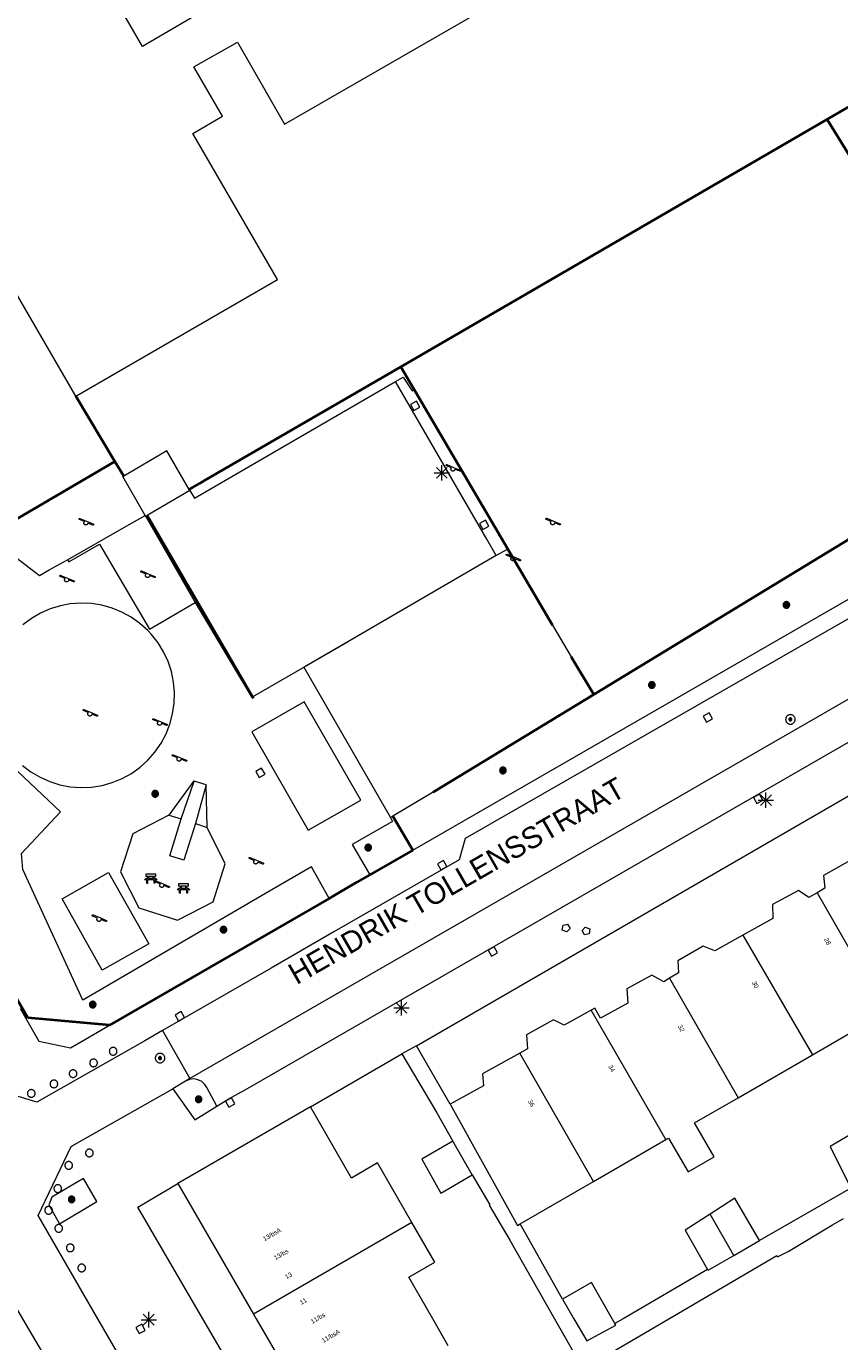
# Model space of a CAD drawing. Header units: metres. Extents: x 135779 to 137489, y 452643 to 455118.
# Tile 350 of 489: x 136446 to 136499, y 454599 to 454684. Entities that reach past the tile are written whole.
import ezdxf
from ezdxf.enums import TextEntityAlignment as Align

# ---------------------------------------------------------------- set-up
doc = ezdxf.new("R2010")
doc.units = ezdxf.units.M
doc.linetypes.add('DGN_Style_4', pattern=[89.853097, 44.898487, -22.449243, 0.056123, -22.449243])
for name, color, linetype, lineweight in [('KTop_BTD_Groenvoorziening', 62, 'Continuous', 13), ('KTop_BTD_Groenvoorziening_gras- en kruidachtigen', 62, 'Continuous', 13), ('KTop_BTD_Groenvoorziening_heesters', 62, 'Continuous', 13), ('KTop_NAR_Huisnummer tijdelijk (t)', 7, 'Continuous', 13), ('KTop_ORL_Weg_Straatnaam (t)', 7, 'Continuous', 13), ('KTop_OTD_Gesloten verharding', 15, 'Continuous', 13), ('KTop_OTD_Open verharding', 15, 'Continuous', 13), ('KTop_PAL_Afsluitpaal', 222, 'Continuous', 13), ('KTop_PAL_Lichtmast', 40, 'Continuous', 13), ('KTop_PND_Grondvlaksituatie van BAG-pand [tachy]', 1, 'Continuous', 13), ('KTop_PND_Pandscheiding', 40, 'Continuous', 13), ('KTop_PUT_Brandkraan of -put', 1, 'Continuous', 13), ('KTop_PUT_Inspectie- of rioolput', 15, 'Continuous', 13), ('KTop_PUT_Kolk', 15, 'Continuous', 13), ('KTop_SHD_Hek (l)', 15, 'DGN_Style_4', 40), ('KTop_SHD_Muur', 15, 'Continuous', 13), ('KTop_STM_Bank', 40, 'Continuous', 13), ('KTop_STM_Speelvoorziening', 40, 'Continuous', 13), ('KTop_VGO_Boom', 92, 'Continuous', 13), ('KTop_WGD_Parkeervlak', 251, 'Continuous', 13), ('KTop_WGD_Rijbaan_Lokale weg', 251, 'Continuous', 13), ('KTop_WGD_Rijbaan_Lokale weg_verkeersdrempel', 40, 'Continuous', 13), ('KTop_WGD_Voetpad', 251, 'Continuous', 13)]:
    doc.layers.add(name, color=color, linetype=linetype, lineweight=lineweight)
doc.styles.add('Style-ROVU', font='ROVU.shx')
doc.styles.add('Style-ROVUCURSIEF', font='ROVUCURSIEF.shx')

# ---------------------------------------------------------------- blocks, each defined once
blk = doc.blocks.new('PAL_Lichtmast')
at = {"layer": 'KTop_PAL_Lichtmast'}
for p, q in [((-0.354, -0.354), (0.354, 0.354)), ((0.354, -0.354), (-0.354, 0.354)), ((0, -0.5), (0, 0.5)), ((-0.5, 0), (0.5, 0))]:
    blk.add_line(p, q, dxfattribs=at)
blk = doc.blocks.new('PAL_Afsluitpaal')
at = {"layer": 'KTop_PAL_Afsluitpaal', "flags": 128}
blk.add_lwpolyline([(0.25, 0), (0.249, 0.026), (0.245, 0.052), (0.238, 0.077), (0.228, 0.102), (0.217, 0.125), (0.202, 0.147), (0.186, 0.167), (0.167, 0.186), (0.147, 0.202), (0.125, 0.217), (0.102, 0.228), (0.077, 0.238), (0.052, 0.245), (0.026, 0.249), (0, 0.25), (-0.026, 0.249), (-0.052, 0.245), (-0.077, 0.238), (-0.102, 0.228), (-0.125, 0.217), (-0.147, 0.202), (-0.167, 0.186), (-0.186, 0.167), (-0.202, 0.147), (-0.217, 0.125), (-0.228, 0.102), (-0.238, 0.077), (-0.245, 0.052), (-0.249, 0.026), (-0.25, 0), (-0.249, -0.026), (-0.245, -0.052), (-0.238, -0.077), (-0.228, -0.102), (-0.217, -0.125), (-0.202, -0.147), (-0.186, -0.167), (-0.167, -0.186), (-0.147, -0.202), (-0.125, -0.217), (-0.102, -0.228), (-0.077, -0.238), (-0.052, -0.245), (-0.026, -0.249), (0, -0.25), (0.026, -0.249), (0.052, -0.245), (0.077, -0.238), (0.102, -0.228), (0.125, -0.217), (0.147, -0.202), (0.167, -0.186), (0.186, -0.167), (0.202, -0.147), (0.217, -0.125), (0.228, -0.102), (0.238, -0.077), (0.245, -0.052), (0.249, -0.026), (0.25, 0)], dxfattribs=at)
blk = doc.blocks.new('PUT_Brandkraan_of_-put')
at = {"layer": 'KTop_PUT_Brandkraan of -put'}
for p, q in [((-0.25, 0.034), (0, 0.25)), ((-0.158, -0.25), (-0.25, 0.034)), ((0, 0.25), (0.25, 0.033)), ((0.25, 0.033), (0.158, -0.25)), ((0.158, -0.25), (-0.158, -0.25))]:
    blk.add_line(p, q, dxfattribs=at)
blk = doc.blocks.new('PUT_Inspectie-_of_rioolput')
at = {"layer": 'KTop_PUT_Inspectie- of rioolput', "flags": 128}
for points in [[(0.31, 0), (0.308, 0.032), (0.303, 0.064), (0.294, 0.095), (0.283, 0.126), (0.268, 0.155), (0.25, 0.182), (0.23, 0.207), (0.207, 0.23), (0.182, 0.25), (0.154, 0.268), (0.126, 0.283), (0.095, 0.294), (0.064, 0.303), (0.032, 0.308), (0, 0.309), (-0.032, 0.308), (-0.064, 0.303), (-0.096, 0.294), (-0.126, 0.283), (-0.155, 0.268), (-0.182, 0.25), (-0.207, 0.23), (-0.23, 0.207), (-0.25, 0.182), (-0.268, 0.154), (-0.283, 0.126), (-0.294, 0.095), (-0.303, 0.064), (-0.308, 0.032), (-0.309, 0), (-0.308, -0.032), (-0.303, -0.064), (-0.294, -0.096), (-0.283, -0.126), (-0.268, -0.155), (-0.25, -0.182), (-0.23, -0.207), (-0.207, -0.23), (-0.182, -0.25), (-0.155, -0.268), (-0.126, -0.283), (-0.096, -0.294), (-0.064, -0.303), (-0.032, -0.308), (0, -0.309), (0.032, -0.308), (0.064, -0.303), (0.095, -0.294), (0.126, -0.283), (0.155, -0.268), (0.182, -0.25), (0.207, -0.23), (0.23, -0.207), (0.25, -0.182), (0.268, -0.155), (0.283, -0.126), (0.294, -0.096), (0.303, -0.064), (0.308, -0.032), (0.31, 0)], [(0.095, 0), (0.094, 0.009), (0.092, 0.019), (0.09, 0.029), (0.086, 0.038), (0.082, 0.047), (0.076, 0.055), (0.07, 0.063), (0.063, 0.07), (0.055, 0.076), (0.047, 0.082), (0.038, 0.086), (0.029, 0.09), (0.019, 0.092), (0.009, 0.094), (0, 0.094), (-0.01, 0.094), (-0.02, 0.092), (-0.029, 0.09), (-0.039, 0.086), (-0.048, 0.082), (-0.056, 0.076), (-0.064, 0.07), (-0.071, 0.063), (-0.077, 0.055), (-0.082, 0.047), (-0.087, 0.038), (-0.09, 0.029), (-0.093, 0.019), (-0.094, 0.009), (-0.095, 0), (-0.094, -0.01), (-0.093, -0.02), (-0.09, -0.029), (-0.087, -0.039), (-0.082, -0.048), (-0.077, -0.056), (-0.071, -0.064), (-0.064, -0.071), (-0.056, -0.077), (-0.047, -0.082), (-0.039, -0.087), (-0.029, -0.09), (-0.02, -0.093), (-0.01, -0.094), (0, -0.095), (0.009, -0.094), (0.019, -0.093), (0.029, -0.09), (0.038, -0.087), (0.047, -0.082), (0.055, -0.077), (0.063, -0.071), (0.07, -0.064), (0.076, -0.056), (0.082, -0.047), (0.086, -0.039), (0.09, -0.029), (0.092, -0.02), (0.094, -0.01), (0.095, 0)], [(0.035, 0), (0.034, 0.003), (0.034, 0.007), (0.033, 0.01), (0.031, 0.014), (0.03, 0.017), (0.028, 0.02), (0.026, 0.023), (0.023, 0.026), (0.02, 0.028), (0.017, 0.03), (0.014, 0.031), (0.01, 0.033), (0.007, 0.034), (0.003, 0.034), (0, 0.034), (-0.004, 0.034), (-0.007, 0.034), (-0.011, 0.033), (-0.014, 0.031), (-0.018, 0.03), (-0.021, 0.028), (-0.023, 0.026), (-0.026, 0.023), (-0.028, 0.02), (-0.03, 0.017), (-0.032, 0.014), (-0.033, 0.01), (-0.034, 0.007), (-0.035, 0.003), (-0.035, 0), (-0.035, -0.004), (-0.034, -0.007), (-0.033, -0.011), (-0.032, -0.014), (-0.03, -0.018), (-0.028, -0.021), (-0.026, -0.023), (-0.023, -0.026), (-0.021, -0.028), (-0.017, -0.03), (-0.014, -0.032), (-0.011, -0.033), (-0.007, -0.034), (-0.004, -0.035), (0, -0.035), (0.003, -0.035), (0.007, -0.034), (0.01, -0.033), (0.014, -0.032), (0.017, -0.03), (0.02, -0.028), (0.023, -0.026), (0.026, -0.023), (0.028, -0.021), (0.03, -0.017), (0.031, -0.014), (0.033, -0.011), (0.034, -0.007), (0.034, -0.004), (0.035, 0)], [(0.01, 0.02), (0.007, 0.02), (0.005, 0.021), (0.003, 0.022), (0.001, 0.022), (-0.001, 0.022), (-0.004, 0.022), (-0.006, 0.021), (-0.008, 0.02), (-0.01, 0.019), (-0.012, 0.018), (-0.014, 0.017), (-0.016, 0.015), (-0.017, 0.013), (-0.019, 0.012), (-0.02, 0.009), (-0.021, 0.007), (-0.022, 0.005), (-0.022, 0.003), (-0.022, 0.001), (-0.022, -0.001), (-0.022, -0.004), (-0.022, -0.006), (-0.021, -0.008), (-0.02, -0.01), (-0.019, -0.012), (-0.017, -0.014), (-0.016, -0.016), (-0.014, -0.017), (-0.012, -0.019), (-0.01, -0.02), (-0.008, -0.021), (-0.006, -0.022), (-0.003, -0.022), (-0.001, -0.022), (0.001, -0.022), (0.003, -0.022), (0.005, -0.022), (0.008, -0.021), (0.01, -0.02), (0.012, -0.019), (0.014, -0.017), (0.015, -0.016), (0.017, -0.014), (0.018, -0.012), (0.02, -0.01), (0.02, -0.008), (0.021, -0.006), (0.022, -0.003), (0.022, -0.001), (0.022, 0.001), (0.022, 0.003), (0.021, 0.005), (0.02, 0.008), (0.019, 0.01), (0.018, 0.012), (0.017, 0.014), (0.015, 0.015), (0.013, 0.017), (0.012, 0.018), (0.01, 0.02)]]:
    blk.add_lwpolyline(points, dxfattribs=at)
blk = doc.blocks.new('PUT_Kolk')
at = {"layer": 'KTop_PUT_Kolk', "flags": 128}
blk.add_lwpolyline([(0.225, -0.225), (0.225, 0.225), (-0.225, 0.225), (-0.225, -0.225), (0.225, -0.225)], dxfattribs=at)
blk = doc.blocks.new('STM_Speelvoorziening')
at = {"layer": 'KTop_STM_Speelvoorziening'}
for p, q in [((-0.456, 0.218), (-0.455, 0.222)), ((-0.456, 0.214), (-0.456, 0.218)), ((-0.456, 0.21), (-0.456, 0.214)), ((-0.455, 0.206), (-0.456, 0.21)), ((-0.455, 0.222), (-0.454, 0.226)), ((-0.454, 0.202), (-0.455, 0.206)), ((-0.454, 0.226), (-0.453, 0.23)), ((-0.453, 0.198), (-0.454, 0.202)), ((-0.453, 0.23), (-0.451, 0.234)), ((-0.451, 0.194), (-0.453, 0.198)), ((-0.451, 0.234), (-0.449, 0.237)), ((-0.449, 0.19), (-0.451, 0.194)), ((-0.449, 0.237), (-0.446, 0.24)), ((-0.446, 0.187), (-0.449, 0.19)), ((-0.446, 0.24), (-0.443, 0.243)), ((-0.443, 0.184), (-0.446, 0.187)), ((-0.443, 0.243), (-0.44, 0.246)), ((-0.44, 0.182), (-0.443, 0.184)), ((-0.44, 0.246), (-0.436, 0.248)), ((-0.436, 0.179), (-0.44, 0.182)), ((-0.436, 0.248), (-0.433, 0.25)), ((-0.433, 0.178), (-0.436, 0.179)), ((-0.433, 0.25), (-0.429, 0.251)), ((-0.109, 0.044), (-0.433, 0.178)), ((-0.429, 0.251), (-0.425, 0.253)), ((-0.425, 0.253), (-0.421, 0.253)), ((-0.421, 0.253), (-0.417, 0.253)), ((-0.417, 0.253), (-0.412, 0.253)), ((-0.412, 0.253), (-0.408, 0.253)), ((-0.408, 0.253), (-0.404, 0.251)), ((-0.404, 0.251), (-0.402, 0.251)), ((-0.402, 0.251), (0.031, 0.072)), ((-0.14, -0.007), (-0.135, 0.006)), ((-0.135, 0.006), (-0.129, 0.018)), ((-0.129, 0.018), (-0.122, 0.029)), ((-0.122, 0.029), (-0.114, 0.04)), ((-0.114, 0.04), (-0.109, 0.044)), ((0.031, 0.072), (0.464, -0.106)), ((-0.146, -0.033), (-0.144, -0.02)), ((-0.146, -0.047), (-0.146, -0.033)), ((-0.146, -0.06), (-0.146, -0.047)), ((-0.144, -0.073), (-0.146, -0.06)), ((-0.144, -0.02), (-0.14, -0.007)), ((-0.14, -0.086), (-0.144, -0.073)), ((-0.135, -0.099), (-0.14, -0.086)), ((-0.129, -0.111), (-0.135, -0.099)), ((-0.122, -0.122), (-0.129, -0.111)), ((-0.114, -0.133), (-0.122, -0.122)), ((-0.104, -0.143), (-0.114, -0.133)), ((-0.093, -0.151), (-0.104, -0.143)), ((-0.082, -0.158), (-0.093, -0.151)), ((-0.07, -0.164), (-0.082, -0.158)), ((-0.057, -0.169), (-0.07, -0.164)), ((-0.044, -0.172), (-0.057, -0.169)), ((-0.031, -0.174), (-0.044, -0.172)), ((-0.017, -0.175), (-0.031, -0.174)), ((-0.004, -0.174), (-0.017, -0.175)), ((0.009, -0.172), (-0.004, -0.174)), ((0.022, -0.169), (0.009, -0.172)), ((0.035, -0.164), (0.022, -0.169)), ((0.047, -0.158), (0.035, -0.164)), ((0.058, -0.151), (0.047, -0.158)), ((0.069, -0.143), (0.058, -0.151)), ((0.078, -0.133), (0.069, -0.143)), ((0.086, -0.122), (0.078, -0.133)), ((0.094, -0.111), (0.086, -0.122)), ((0.1, -0.099), (0.094, -0.111)), ((0.105, -0.086), (0.1, -0.099)), ((0.108, -0.073), (0.105, -0.086)), ((0.11, -0.06), (0.108, -0.073)), ((0.112, -0.046), (0.11, -0.06)), ((0.434, -0.179), (0.112, -0.046)), ((0.439, -0.18), (0.434, -0.179)), ((0.443, -0.181), (0.439, -0.18)), ((0.447, -0.181), (0.443, -0.181)), ((0.451, -0.181), (0.447, -0.181)), ((0.455, -0.18), (0.451, -0.181)), ((0.459, -0.179), (0.455, -0.18)), ((0.463, -0.178), (0.459, -0.179)), ((0.467, -0.176), (0.463, -0.178)), ((0.464, -0.106), (0.467, -0.107)), ((0.467, -0.107), (0.47, -0.11)), ((0.47, -0.174), (0.467, -0.176)), ((0.47, -0.11), (0.474, -0.112)), ((0.474, -0.171), (0.47, -0.174)), ((0.474, -0.112), (0.477, -0.115)), ((0.477, -0.168), (0.474, -0.171)), ((0.477, -0.115), (0.479, -0.118)), ((0.479, -0.165), (0.477, -0.168)), ((0.479, -0.118), (0.481, -0.122)), ((0.481, -0.161), (0.479, -0.165)), ((0.481, -0.122), (0.483, -0.125)), ((0.483, -0.158), (0.481, -0.161)), ((0.483, -0.125), (0.485, -0.129)), ((0.485, -0.154), (0.483, -0.158)), ((0.485, -0.129), (0.486, -0.133)), ((0.486, -0.15), (0.485, -0.154)), ((0.486, -0.133), (0.486, -0.138)), ((0.486, -0.138), (0.487, -0.142)), ((0.487, -0.142), (0.486, -0.146)), ((0.486, -0.146), (0.486, -0.15))]:
    blk.add_line(p, q, dxfattribs=at)
blk = doc.blocks.new('STM_Bank')
at = {"layer": 'KTop_STM_Bank'}
for p, q in [((-0.416, -0.089), (-0.298, 0.019)), ((-0.298, 0.314), (0.298, 0.314)), ((-0.298, 0.143), (-0.298, 0.314)), ((-0.2, 0.143), (-0.298, 0.143)), ((-0.298, 0.019), (-0.2, 0.019)), ((-0.2, 0.019), (-0.2, 0.143)), ((0.157, 0.143), (-0.154, 0.143)), ((-0.154, 0.143), (-0.154, 0.019)), ((-0.154, 0.019), (0.157, 0.019)), ((0.157, 0.019), (0.157, 0.143)), ((0.298, 0.143), (0.203, 0.143)), ((0.203, 0.143), (0.203, 0.019)), ((0.203, 0.019), (0.298, 0.019)), ((0.298, 0.314), (0.298, 0.143)), ((0.298, 0.019), (0.416, -0.089)), ((-0.259, -0.089), (-0.416, -0.089)), ((-0.259, -0.315), (-0.259, -0.089)), ((-0.213, -0.315), (-0.259, -0.315)), ((0.216, -0.089), (-0.213, -0.089)), ((-0.213, -0.089), (-0.213, -0.315)), ((0.216, -0.305), (0.216, -0.089)), ((0.259, -0.305), (0.216, -0.305)), ((0.416, -0.089), (0.259, -0.089)), ((0.259, -0.089), (0.259, -0.305))]:
    blk.add_line(p, q, dxfattribs=at)
blk = doc.blocks.new('VGO_Boom')
at = {"layer": 'KTop_VGO_Boom', "flags": 128}
for points in [[(0.215, 0), (0.214, 0.022), (0.21, 0.045), (0.204, 0.066), (0.196, 0.087), (0.186, 0.108), (0.174, 0.126), (0.16, 0.144), (0.144, 0.16), (0.126, 0.174), (0.107, 0.186), (0.087, 0.196), (0.066, 0.204), (0.045, 0.21), (0.022, 0.214), (-0.001, 0.215), (-0.023, 0.214), (-0.045, 0.21), (-0.067, 0.204), (-0.088, 0.196), (-0.108, 0.186), (-0.127, 0.174), (-0.144, 0.16), (-0.16, 0.144), (-0.174, 0.126), (-0.187, 0.107), (-0.197, 0.087), (-0.205, 0.066), (-0.211, 0.045), (-0.214, 0.022), (-0.215, -0.001), (-0.214, -0.023), (-0.211, -0.045), (-0.205, -0.067), (-0.197, -0.088), (-0.187, -0.108), (-0.174, -0.127), (-0.16, -0.144), (-0.144, -0.16), (-0.127, -0.174), (-0.108, -0.187), (-0.088, -0.197), (-0.067, -0.205), (-0.045, -0.211), (-0.023, -0.214), (0, -0.215), (0.022, -0.214), (0.045, -0.211), (0.066, -0.205), (0.087, -0.197), (0.108, -0.187), (0.126, -0.174), (0.144, -0.16), (0.16, -0.144), (0.174, -0.127), (0.186, -0.108), (0.196, -0.088), (0.204, -0.067), (0.21, -0.045), (0.214, -0.023), (0.215, -0.001)], [(0.155, 0), (0.154, 0.016), (0.152, 0.032), (0.147, 0.048), (0.142, 0.063), (0.134, 0.078), (0.125, 0.091), (0.115, 0.104), (0.104, 0.115), (0.091, 0.125), (0.077, 0.134), (0.063, 0.142), (0.048, 0.147), (0.032, 0.152), (0.016, 0.154), (-0.001, 0.155), (-0.017, 0.154), (-0.033, 0.152), (-0.048, 0.147), (-0.064, 0.142), (-0.078, 0.134), (-0.092, 0.125), (-0.104, 0.115), (-0.116, 0.104), (-0.126, 0.091), (-0.135, 0.077), (-0.142, 0.063), (-0.148, 0.048), (-0.152, 0.032), (-0.155, 0.016), (-0.155, -0.001), (-0.155, -0.017), (-0.152, -0.033), (-0.148, -0.048), (-0.142, -0.064), (-0.135, -0.078), (-0.126, -0.092), (-0.116, -0.104), (-0.104, -0.116), (-0.092, -0.126), (-0.078, -0.135), (-0.064, -0.142), (-0.048, -0.148), (-0.033, -0.152), (-0.017, -0.155), (0, -0.155), (0.016, -0.155), (0.032, -0.152), (0.048, -0.148), (0.063, -0.142), (0.078, -0.135), (0.091, -0.126), (0.104, -0.116), (0.115, -0.104), (0.125, -0.092), (0.134, -0.078), (0.142, -0.064), (0.147, -0.048), (0.152, -0.033), (0.154, -0.017), (0.155, -0.001)], [(0.095, 0), (0.094, 0.01), (0.093, 0.02), (0.09, 0.029), (0.087, 0.039), (0.082, 0.048), (0.077, 0.056), (0.071, 0.064), (0.064, 0.071), (0.056, 0.077), (0.047, 0.082), (0.039, 0.087), (0.029, 0.09), (0.02, 0.093), (0.01, 0.094), (-0.001, 0.095), (-0.01, 0.094), (-0.02, 0.093), (-0.03, 0.09), (-0.039, 0.087), (-0.048, 0.082), (-0.056, 0.077), (-0.064, 0.071), (-0.071, 0.064), (-0.077, 0.056), (-0.083, 0.047), (-0.087, 0.039), (-0.091, 0.029), (-0.093, 0.02), (-0.095, 0.01), (-0.095, -0.001), (-0.095, -0.01), (-0.093, -0.02), (-0.091, -0.03), (-0.087, -0.039), (-0.083, -0.048), (-0.077, -0.056), (-0.071, -0.064), (-0.064, -0.071), (-0.056, -0.077), (-0.048, -0.083), (-0.039, -0.087), (-0.03, -0.091), (-0.02, -0.093), (-0.01, -0.095), (0, -0.095), (0.01, -0.095), (0.02, -0.093), (0.029, -0.091), (0.039, -0.087), (0.048, -0.083), (0.056, -0.077), (0.064, -0.071), (0.071, -0.064), (0.077, -0.056), (0.082, -0.048), (0.087, -0.039), (0.09, -0.03), (0.093, -0.02), (0.094, -0.01), (0.095, -0.001)], [(0.035, 0), (0.035, 0.004), (0.034, 0.007), (0.033, 0.011), (0.032, 0.014), (0.03, 0.018), (0.028, 0.021), (0.026, 0.023), (0.023, 0.026), (0.021, 0.028), (0.017, 0.03), (0.014, 0.032), (0.011, 0.033), (0.007, 0.034), (0.004, 0.035), (-0.001, 0.035), (-0.004, 0.035), (-0.008, 0.034), (-0.011, 0.033), (-0.015, 0.032), (-0.018, 0.03), (-0.021, 0.028), (-0.024, 0.026), (-0.027, 0.023), (-0.029, 0.021), (-0.031, 0.017), (-0.032, 0.014), (-0.034, 0.011), (-0.035, 0.007), (-0.035, 0.004), (-0.035, -0.001), (-0.035, -0.004), (-0.035, -0.008), (-0.034, -0.011), (-0.032, -0.015), (-0.031, -0.018), (-0.029, -0.021), (-0.027, -0.024), (-0.024, -0.027), (-0.021, -0.029), (-0.018, -0.031), (-0.015, -0.032), (-0.011, -0.034), (-0.008, -0.035), (-0.004, -0.035), (0, -0.035), (0.004, -0.035), (0.007, -0.035), (0.011, -0.034), (0.014, -0.032), (0.018, -0.031), (0.021, -0.029), (0.023, -0.027), (0.026, -0.024), (0.028, -0.021), (0.03, -0.018), (0.032, -0.015), (0.033, -0.011), (0.034, -0.008), (0.035, -0.004), (0.035, 0)]]:
    blk.add_lwpolyline(points, dxfattribs=at)

msp = doc.modelspace()

# ---------------------------------------------------------------- linework, layer by layer
at = {"layer": 'KTop_BTD_Groenvoorziening', "flags": 128}
for points in [[(136470.093, 454662.032), (136457.296, 454654.61), (136456.995, 454654.435), (136456.51, 454654.154), (136456.295, 454654.03)], [(136470.966, 454660.546), (136470.093, 454662.032)]]:
    msp.add_lwpolyline(points, dxfattribs=at)
at = {"layer": 'KTop_BTD_Groenvoorziening_gras- en kruidachtigen', "flags": 128}
for points in [[(136506.512, 454667.035), (136500, 454677.954), (136499.37, 454679.01), (136497.879, 454678.145), (136470.093, 454662.032)], [(136506.512, 454667.035), (136511.71, 454658.32), (136510.525, 454657.6), (136500, 454651.209), (136482.668, 454640.683)], [(136451.45, 454655.86), (136448.888, 454660.118)], [(136451.45, 454655.86), (136432.33, 454644.684)], [(136477.07, 454650.149), (136479.976, 454645.198), (136481.196, 454643.12), (136482.668, 454640.683)], [(136482.668, 454640.683), (136472.19, 454634.32), (136469.574, 454632.753), (136469.402, 454632.658)]]:
    msp.add_lwpolyline(points, dxfattribs=at)
at = {"layer": 'KTop_BTD_Groenvoorziening_heesters', "flags": 128}
msp.add_lwpolyline([(136452.025, 454654.902), (136451.45, 454655.86)], dxfattribs=at)
at = {"layer": 'KTop_OTD_Gesloten verharding', "flags": 128}
for points in [[(136456.33, 454653.97), (136456.639, 454653.477), (136469.748, 454661.065)], [(136476.296, 454649.722), (136475.693, 454650.792), (136469.748, 454661.065)], [(136448.348, 454649.459), (136452.232, 454651.662), (136453.426, 454652.34)], [(136453.46, 454652.28), (136456.687, 454646.679)], [(136448.348, 454649.459), (136448.432, 454649.313), (136450.449, 454650.477), (136453.693, 454644.931), (136456.687, 454646.679)], [(136476.296, 454649.722), (136466.625, 454644.112)], [(136445.418, 454636.059), (136445.969, 454635.64), (136446.565, 454635.286), (136447.198, 454635.004), (136447.859, 454634.796), (136448.539, 454634.666), (136449.23, 454634.615), (136449.923, 454634.644), (136450.607, 454634.753), (136451.274, 454634.94), (136451.916, 454635.202), (136452.522, 454635.536), (136453.087, 454635.938), (136453.601, 454636.403), (136454.058, 454636.923), (136454.452, 454637.493), (136454.779, 454638.104), (136455.032, 454638.749), (136455.21, 454639.419), (136455.309, 454640.105), (136455.328, 454640.797), (136455.268, 454641.488), (136455.129, 454642.166), (136454.912, 454642.824), (136454.621, 454643.453), (136454.259, 454644.044), (136453.832, 454644.59), (136453.591, 454644.848), (136453.076, 454645.311), (136452.51, 454645.712), (136451.903, 454646.045), (136451.261, 454646.306), (136450.593, 454646.491), (136449.909, 454646.598), (136449.216, 454646.625), (136448.525, 454646.573), (136447.897, 454646.454), (136447.235, 454646.251), (136446.6, 454645.972), (136446.002, 454645.623), (136445.448, 454645.207)], [(136456.687, 454646.679), (136460.371, 454640.484), (136460.421, 454640.513), (136466.625, 454644.112)], [(136457.396, 454634.788), (136456.61, 454635.03)], [(136454.97, 454632.81), (136452.62, 454631.6), (136451.81, 454629.11), (136453.01, 454626.77), (136455.52, 454625.97), (136457.86, 454627.16), (136458.64, 454629.65), (136457.47, 454632)], [(136456.71, 454632.27), (136455.939, 454629.877), (136455.02, 454630.17), (136455.77, 454632.58)]]:
    msp.add_lwpolyline(points, dxfattribs=at)
at = {"layer": 'KTop_OTD_Open verharding', "flags": 128}
for points in [[(136469.748, 454661.065), (136470.236, 454661.362), (136470.828, 454660.465), (136470.966, 454660.546)], [(136470.966, 454660.546), (136477.07, 454650.149)], [(136440.556, 454646.987), (136444.702, 454649.829), (136445.402, 454649.287), (136446.521, 454648.422), (136447.166, 454648.788), (136448.348, 454649.459)], [(136477.07, 454650.149), (136476.296, 454649.722)], [(136466.625, 454644.112), (136463.889, 454642.519), (136463.77, 454642.45), (136469.402, 454632.658)], [(136464.055, 454631.834), (136467.472, 454633.796), (136463.792, 454640.207), (136460.375, 454638.246), (136464.055, 454631.834)], [(136445.365, 454630.324), (136447.893, 454633.03), (136442.31, 454638.296), (136439.84, 454635.565)], [(136469.402, 454632.658), (136469.405, 454632.652), (136469.55, 454632.4), (136466.92, 454630.9), (136468.067, 454628.92)], [(136465.416, 454627.392), (136464.793, 454628.505), (136464.27, 454629.44), (136461.79, 454628.02), (136449.352, 454620.765), (136445.451, 454629.277), (136445.365, 454630.324)], [(136450.62, 454622.721), (136448.002, 454627.367), (136451.034, 454629.075), (136453.652, 454624.429), (136450.62, 454622.721)]]:
    msp.add_lwpolyline(points, dxfattribs=at)
at = {"layer": 'KTop_PND_Grondvlaksituatie van BAG-pand [tachy]', "flags": 128}
for points in [[(136448.888, 454660.118), (136462.051, 454667.711), (136456.521, 454677.222), (136458.456, 454678.367), (136456.601, 454681.577), (136459.448, 454683.177), (136462.509, 454677.841), (136496.036, 454697.138), (136488.451, 454710.281), (136454.961, 454690.888), (136457.998, 454685.686), (136453.254, 454682.903), (136444.48, 454698.059), (136449.223, 454700.731), (136451.262, 454697.208), (136460.424, 454702.505), (136460.211, 454702.867), (136455.137, 454711.484), (136448.224, 454723.226), (136439.329, 454717.826)], [(136448.888, 454660.118), (136443.104, 454670.091)], [(136456.295, 454654.03), (136454.84, 454656.56), (136452.025, 454654.902)], [(136453.426, 454652.34), (136451.97, 454654.87), (136452.025, 454654.902)], [(136456.33, 454653.97), (136453.543, 454652.329), (136453.46, 454652.28)], [(136456.295, 454654.03), (136456.33, 454653.97)], [(136453.46, 454652.28), (136453.426, 454652.34)], [(136501.745, 454630.602), (136500, 454629.575), (136499.391, 454629.865), (136497.652, 454628.88), (136497.733, 454628.048), (136497.219, 454627.752)], [(136497.219, 454627.752), (136496.679, 454627.441), (136496.01, 454627.898), (136494.313, 454626.986), (136494.336, 454626.084), (136492.389, 454624.99)], [(136492.389, 454624.99), (136490.563, 454623.965), (136489.804, 454624.283), (136488.137, 454623.32), (136488.181, 454622.532), (136487.606, 454622.183)], [(136487.606, 454622.183), (136487.223, 454621.95), (136486.452, 454622.383), (136484.824, 454621.495), (136484.886, 454620.568), (136483.098, 454619.587), (136482.73, 454620.242), (136482.495, 454620.11)], [(136482.495, 454620.11), (136480.744, 454619.125), (136480.049, 454619.468), (136478.281, 454618.499), (136478.336, 454617.578), (136477.844, 454617.306)], [(136496.922, 454617.198), (136500, 454618.978), (136501.722, 454619.97)], [(136477.844, 454617.306), (136475.412, 454615.96), (136475.481, 454615.172), (136473.303, 454613.978)], [(136492.085, 454614.401), (136496.922, 454617.198)], [(136487.366, 454611.672), (136487.538, 454611.771), (136488.814, 454609.564), (136490.522, 454610.547), (136489.243, 454612.758), (136492.085, 454614.401)], [(136464.189, 454613.799), (136455.538, 454608.808)], [(136470.812, 454606.265), (136468.57, 454610.15), (136466.863, 454609.165), (136464.189, 454613.799)], [(136473.303, 454613.978), (136477.688, 454606.075), (136477.872, 454606.182)], [(136499.808, 454612.253), (136498.068, 454611.232), (136499.414, 454608.509)], [(136473.469, 454611.57), (136471.459, 454610.395), (136472.699, 454608.188), (136474.746, 454609.385)], [(136474.746, 454609.385), (136473.469, 454611.57)], [(136482.645, 454608.942), (136487.366, 454611.672)], [(136455.538, 454608.808), (136460.481, 454600.304)], [(136477.872, 454606.182), (136482.645, 454608.942)], [(136493.47, 454605.096), (136491.864, 454607.85), (136490.248, 454606.817)], [(136490.248, 454606.817), (136488.627, 454605.782), (136490.086, 454603.214)], [(136473.177, 454598.244), (136472.164, 454600), (136470.607, 454602.701), (136472.304, 454603.68), (136470.812, 454606.265)], [(136491.792, 454604.131), (136493.47, 454605.096)], [(136490.086, 454603.214), (136490.114, 454603.166), (136491.792, 454604.131)], [(136484.046, 454599.686), (136483.866, 454600), (136482.521, 454602.351), (136480.631, 454601.281)], [(136480.631, 454601.281), (136481.374, 454600), (136482.209, 454598.559), (136484.101, 454599.591), (136484.046, 454599.686)], [(136460.481, 454600.304), (136460.658, 454600), (136464.681, 454593.079)]]:
    msp.add_lwpolyline(points, dxfattribs=at)
at = {"layer": 'KTop_PND_Pandscheiding', "flags": 128}
for points in [[(136497.219, 454627.752), (136500, 454622.946), (136501.722, 454619.97)], [(136492.389, 454624.99), (136496.922, 454617.198)], [(136487.606, 454622.183), (136492.085, 454614.401)], [(136487.366, 454611.672), (136482.495, 454620.11)], [(136482.645, 454608.942), (136477.844, 454617.306)], [(136491.792, 454604.131), (136490.248, 454606.817)], [(136470.812, 454606.265), (136460.481, 454600.304)]]:
    msp.add_lwpolyline(points, dxfattribs=at)
at = {"layer": 'KTop_SHD_Hek (l)', "flags": 128}
for points in [[(136470.093, 454662.032), (136499.37, 454679.01), (136500, 454677.954)], [(136500, 454674.726), (136497.879, 454678.145)], [(136457.296, 454654.61), (136470.093, 454662.032)], [(136479.976, 454645.198), (136470.093, 454662.032)], [(136451.45, 454655.86), (136448.888, 454660.118)], [(136432.33, 454644.684), (136451.45, 454655.86)], [(136452.025, 454654.902), (136451.45, 454655.86)], [(136456.995, 454654.435), (136457.296, 454654.61)], [(136456.295, 454654.03), (136456.51, 454654.154)], [(136456.51, 454654.154), (136456.995, 454654.435)], [(136453.543, 454652.329), (136460.421, 454640.513)], [(136500, 454651.209), (136482.668, 454640.683)], [(136482.668, 454640.683), (136481.196, 454643.12)], [(136460.421, 454640.513), (136460.465, 454640.438)], [(136482.668, 454640.683), (136472.19, 454634.32)], [(136451.089, 454619.129), (136445.77, 454619.596), (136434.533, 454638.883)], [(136469.574, 454632.753), (136470.865, 454630.534)], [(136470.865, 454630.534), (136468.067, 454628.92)], [(136468.067, 454628.92), (136467.21, 454628.439)], [(136466.227, 454627.87), (136467.21, 454628.439)], [(136465.416, 454627.392), (136451.089, 454619.129)], [(136466.227, 454627.87), (136465.416, 454627.392)]]:
    msp.add_lwpolyline(points, dxfattribs=at)
at = {"layer": 'KTop_SHD_Muur', "flags": 128}
for points in [[(136456.61, 454635.03), (136456.59, 454635.04), (136454.97, 454632.81)], [(136455.77, 454632.58), (136456.61, 454635.03)], [(136457.396, 454634.788), (136456.71, 454632.27)], [(136457.47, 454632), (136457.396, 454634.788)], [(136454.97, 454632.81), (136455.77, 454632.58)], [(136456.71, 454632.27), (136457.47, 454632)]]:
    msp.add_lwpolyline(points, dxfattribs=at)
at = {"layer": 'KTop_WGD_Parkeervlak', "flags": 128}
msp.add_lwpolyline([(136458.1, 454613.85), (136457.43, 454615.07), (136457.311, 454615.261), (136457.107, 454615.452), (136456.858, 454615.577), (136456.584, 454615.627), (136456.307, 454615.597), (136456.05, 454615.49)], dxfattribs=at)
at = {"layer": 'KTop_WGD_Rijbaan_Lokale weg', "flags": 128}
for points in [[(136517.367, 454654.965), (136514.71, 454653.413), (136513.315, 454653.779), (136506.808, 454649.978), (136500, 454646.03), (136499.489, 454645.734), (136474.274, 454631.287), (136473.896, 454629.895), (136465.715, 454625.208), (136461.63, 454622.85), (136454.538, 454618.771)], [(136500, 454640.787), (136456.326, 454615.649)], [(136454.538, 454618.771), (136456.326, 454615.649)]]:
    msp.add_lwpolyline(points, dxfattribs=at)
at = {"layer": 'KTop_WGD_Rijbaan_Lokale weg_verkeersdrempel', "flags": 128}
for points in [[(136454.538, 454618.771), (136453.39, 454618.11), (136449.076, 454615.66), (136446.359, 454614.116), (136441.27, 454615.66), (136440.76, 454616.52)], [(136456.05, 454615.49), (136455.22, 454614.98)], [(136456.326, 454615.649), (136456.05, 454615.49)], [(136437.07, 454614.36), (136437.55, 454613.48), (136439.514, 454610.115), (136440.056, 454609.185), (136445.415, 454600), (136448.744, 454594.355), (136446.46, 454590.37), (136446.3, 454590.286), (136446.03, 454590.219), (136445.752, 454590.231), (136445.489, 454590.321), (136445.262, 454590.481), (136445.09, 454590.7)], [(136458.574, 454585.777), (136458.5, 454585.93), (136450.338, 454600), (136446.44, 454606.719), (136448.601, 454611.22), (136448.664, 454611.256), (136455.22, 454614.98)]]:
    msp.add_lwpolyline(points, dxfattribs=at)
at = {"layer": 'KTop_WGD_Voetpad', "flags": 128}
for points in [[(136468.067, 454628.92), (136470.865, 454630.534), (136500, 454647.303), (136516.388, 454656.666)], [(136471.099, 454617.792), (136500, 454634.493), (136502.523, 454635.898), (136533.666, 454653.874)], [(136458.1, 454613.85), (136458.84, 454614.3), (136459.94, 454614.92), (136500, 454637.978)], [(136465.416, 454627.392), (136466.227, 454627.87), (136467.21, 454628.439), (136467.354, 454628.52), (136468.067, 454628.92)], [(136445.259, 454620.206), (136446.482, 454618.091), (136448.555, 454617.648), (136449.528, 454618.217), (136451.089, 454619.129), (136465.416, 454627.392)], [(136471.099, 454617.792), (136470.148, 454617.27)], [(136473.303, 454613.978), (136471.099, 454617.792)], [(136464.189, 454613.799), (136470.148, 454617.27)], [(136470.148, 454617.27), (136472.423, 454613.421), (136473.469, 454611.57)], [(136455.22, 454614.98), (136456.647, 454612.958), (136458.1, 454613.85)], [(136474.746, 454609.385), (136475.893, 454607.423), (136475.854, 454607.4), (136477.191, 454605.121), (136480.108, 454600), (136482.652, 454595.535)], [(136447.326, 454607.911), (136447.132, 454607.433), (136447.835, 454606.182), (136450.266, 454607.631), (136449.387, 454609.135), (136447.326, 454607.911)], [(136486.156, 454556.006), (136483.59, 454554.548), (136464.857, 454586.857), (136457.186, 454600), (136452.946, 454607.264), (136455.538, 454608.808)], [(136499.414, 454608.509), (136493.47, 454605.096)], [(136480.631, 454601.281), (136477.872, 454606.182)], [(136494.379, 454575.166), (136494.594, 454578.095), (136484.63, 454595.572), (136483.507, 454597.633), (136487.564, 454600), (136494.611, 454604.111), (136494.654, 454604.031), (136495.337, 454604.39), (136498.221, 454606.111), (136498.937, 454606.541)], [(136490.086, 454603.214), (136484.584, 454600), (136484.046, 454599.686)]]:
    msp.add_lwpolyline(points, dxfattribs=at)

# ---------------------------------------------------------------- block references
at = {"layer": 'KTop_PAL_Afsluitpaal'}
for p in [(136450.051, 454616.67), (136451.331, 454617.43), (136448.716, 454615.969), (136447.468, 454615.302), (136445.991, 454614.68), (136449.781, 454610.8), (136448.431, 454609.99), (136447.721, 454608.48), (136447.121, 454607.07), (136447.781, 454605.89), (136448.531, 454604.62), (136449.281, 454603.31)]:
    msp.add_blockref('PAL_Afsluitpaal', p, dxfattribs=at)
at = {"layer": 'KTop_PAL_Lichtmast'}
for p in [(136472.762, 454655.121), (136493.892, 454633.791), (136470.122, 454620.261), (136453.651, 454599.94)]:
    msp.add_blockref('PAL_Lichtmast', p, dxfattribs=at)
at = {"layer": 'KTop_PUT_Brandkraan of -put'}
for p, rotation in [((136480.821, 454625.449), 119.9241548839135), ((136482.201, 454625.287), 300.0222977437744)]:
    msp.add_blockref('PUT_Brandkraan_of_-put', p, dxfattribs=dict(at, rotation=rotation))
at = {"layer": 'KTop_PUT_Inspectie- of rioolput'}
for p, rotation in [((136495.485, 454639.052), 299.9239873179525), ((136454.387, 454616.983), 29.80018989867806)]:
    msp.add_blockref('PUT_Inspectie-_of_rioolput', p, dxfattribs=dict(at, rotation=rotation))
at = {"layer": 'KTop_PUT_Kolk'}
for p, rotation in [((136471.017, 454659.488), 299.9230969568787), ((136475.524, 454651.736), 299.9230969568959), ((136490.095, 454639.182), 119.8106645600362), ((136460.931, 454635.567), 300.5149191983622), ((136493.377, 454633.879), 119.9241548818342), ((136472.779, 454629.556), 299.8089494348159), ((136476.085, 454623.925), 119.9241548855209), ((136455.676, 454619.707), 299.9055800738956), ((136458.967, 454614.084), 119.4071890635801), ((136453.115, 454599.337), 298.1347471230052)]:
    msp.add_blockref('PUT_Kolk', p, dxfattribs=dict(at, rotation=rotation))
at = {"layer": 'KTop_STM_Bank'}
for p in [(136453.787, 454628.682), (136455.92, 454628.043)]:
    msp.add_blockref('STM_Bank', p, dxfattribs=at)
at = {"layer": 'KTop_STM_Speelvoorziening'}
for p in [(136473.498, 454655.403), (136449.569, 454651.894), (136480, 454651.906), (136477.412, 454649.566), (136453.59, 454648.472), (136448.313, 454648.188), (136449.83, 454639.444), (136454.375, 454638.844), (136455.641, 454636.5), (136460.648, 454629.803), (136454.516, 454628.281), (136450.421, 454626.063)]:
    msp.add_blockref('STM_Speelvoorziening', p, dxfattribs=at)
at = {"layer": 'KTop_VGO_Boom'}
for p in [(136495.225, 454646.511), (136486.452, 454641.294), (136476.744, 454635.726), (136454.069, 454634.206), (136467.959, 454630.699), (136458.525, 454625.352), (136450.002, 454620.47), (136456.904, 454614.299), (136448.624, 454607.779)]:
    msp.add_blockref('VGO_Boom', p, dxfattribs=at)

# ---------------------------------------------------------------- texts
at = {"layer": 'KTop_NAR_Huisnummer tijdelijk (t)', "style": 'Style-ROVUCURSIEF'}
for s, rotation, p in [('28', 298.3, (136497.796, 454624.791)), ('30', 298.3, (136493.096, 454621.968)), ('32', 298.3, (136488.26, 454619.131)), ('34', 298.3, (136483.728, 454616.521)), ('36', 298.3, (136478.485, 454614.246)), ('13/bsA', 30.1, (136461.125, 454605.169)), ('13/bs', 30.1, (136461.843, 454603.934)), ('13', 30.1, (136462.562, 454602.697)), ('11', 30.1, (136463.525, 454601.024)), ('11/bs', 30.1, (136464.244, 454599.788)), ('11/bsA', 30.1, (136464.96, 454598.55))]:
    msp.add_text(s, height=0.3, rotation=rotation, dxfattribs=at).set_placement(p, align=Align.MIDDLE_LEFT)
at = {"layer": 'KTop_ORL_Weg_Straatnaam (t)', "style": 'Style-ROVU'}
msp.add_text('HENDRIK TOLLENSSTRAAT', height=1.4, rotation=29.92249, dxfattribs=at).set_placement((136463.291, 454621.731))

doc.saveas('drawing.dxf')
